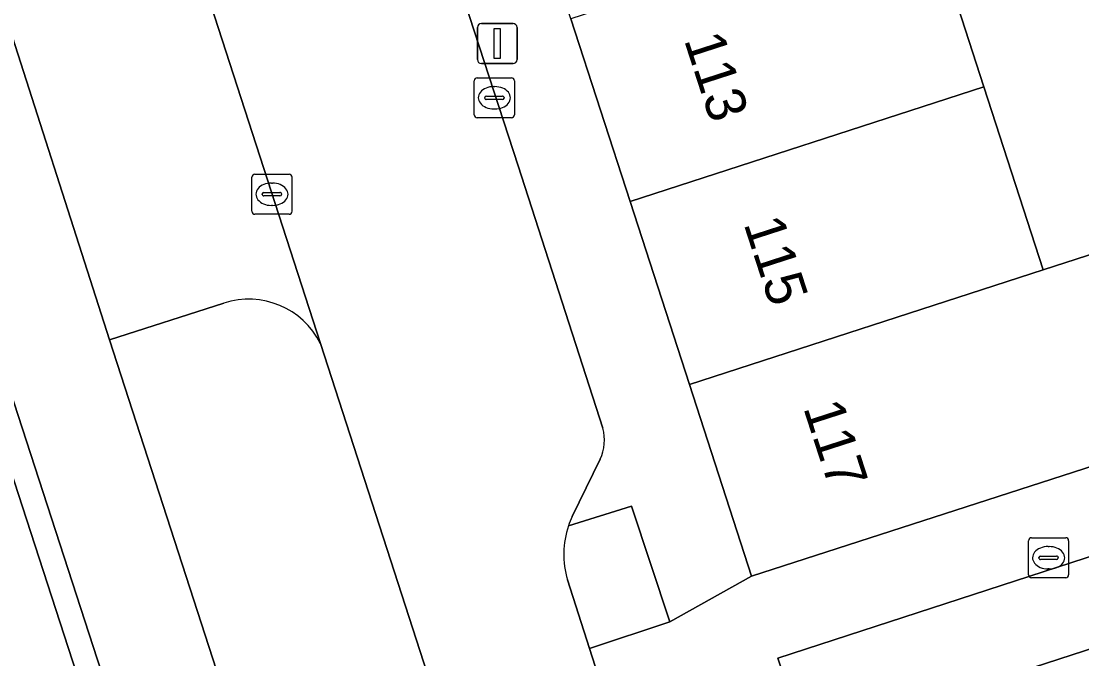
# Model space of a CAD drawing. Extents: x 159371 to 159986, y 382987 to 383597.
# Drawn here: x 159451.27 to 159477.74, y 383182.29 to 383198.21 of the extents above; entities that cross this region are included whole.
import ezdxf

# ---------------------------------------------------------------- set-up
doc = ezdxf.new("R2010")
doc.units = 0
for name, color, linetype in [('IMGEO_Berm_groen', 7, 'Continuous'), ('IMGEO_Erf', 7, 'Continuous'), ('IMGEO_Groenvoorziening', 7, 'Continuous'), ('IMGEO_Haag', 7, 'Continuous'), ('IMGEO_Kolk', 7, 'Continuous'), ('IMGEO_Lichtmast', 7, 'Continuous'), ('IMGEO_Pand', 7, 'Continuous'), ('IMGEO_Pand_nummerreeks', 7, 'Continuous'), ('IMGEO_Parkeervlak_open', 7, 'Continuous'), ('IMGEO_Rijbaan_lokaal_open', 7, 'Continuous'), ('IMGEO_Voetpad_open', 7, 'Continuous')]:
    doc.layers.add(name, color=color, linetype=linetype)

msp = doc.modelspace()

# ---------------------------------------------------------------- linework, layer by layer
at = {"layer": 'IMGEO_Berm_groen'}
for points in [[(159406.761, 383330.631), (159408.577, 383323.612), (159411.104, 383313.847), (159411.376, 383312.794), (159412.992, 383306.793), (159414.072, 383303.213), (159430.983, 383250.705), (159435.589, 383236.441), (159472.722, 383122.014), (159492.238, 383063.663), (159493.793, 383059.366), (159494.626, 383071.478), (159494.813, 383074.201), (159494.983, 383076.684), (159494.993, 383077.003)], [(159472.916, 383130.255), (159472.29, 383132.147), (159469.362, 383141.107), (159468.77, 383143.003), (159465.88, 383151.938), (159453.474, 383190.25), (159450.629, 383199.119), (159449.994, 383201.018), (159447.129, 383209.867), (159446.573, 383211.745), (159443.691, 383220.575), (159443.081, 383222.473), (159440.202, 383231.342), (159439.608, 383233.206), (159438.303, 383237.229), (159436.723, 383242.099)], [(159493.69, 383057.889), (159491.672, 383063.465), (159472.152, 383121.826), (159435.017, 383236.267)], [(159456.328, 383191.165), (159453.474, 383190.25), (159465.88, 383151.938), (159468.826, 383152.86)], [(159470.062, 383155.171), (159468.344, 383160.479), (159466.746, 383165.416), (159458.738, 383190.157)]]:
    msp.add_lwpolyline(points, dxfattribs=at)
msp.add_arc((159456.954, 383189.277), 1.989, 26.2525, 108.3525, dxfattribs=at)
at = {"layer": 'IMGEO_Erf'}
msp.add_lwpolyline([(159473.82, 383201.131), (159475.296, 383196.574), (159476.779, 383191.997), (159479.269, 383192.804), (159480.817, 383188.02), (159481.432, 383188.219), (159488.903, 383190.64), (159487.357, 383195.413), (159490.525, 383196.453), (159489.601, 383199.327)], dxfattribs=at)
at = {"layer": 'IMGEO_Groenvoorziening'}
for points in [[(159472.722, 383122.014), (159435.589, 383236.441), (159430.983, 383250.705), (159414.072, 383303.213), (159412.992, 383306.793), (159411.376, 383312.794), (159411.104, 383313.847), (159410.522, 383313.711), (159410.796, 383312.64), (159412.414, 383306.629), (159413.5, 383303.035), (159430.413, 383250.521), (159435.017, 383236.267), (159472.152, 383121.826), (159491.672, 383063.465), (159493.69, 383057.889), (159493.717, 383058.243), (159493.743, 383058.624), (159493.793, 383059.366), (159492.238, 383063.663)], [(159470.155, 383182.307), (159470.835, 383180.219), (159479.701, 383183.1), (159482.327, 383183.936), (159483.158, 383184.208), (159480.969, 383185.822)]]:
    msp.add_lwpolyline(points, close=True, dxfattribs=at)
msp.add_lwpolyline([(159464.9, 383184.26), (159465.45, 383182.548), (159467.461, 383183.208), (159466.499, 383186.102), (159464.927, 383185.608)], dxfattribs=at)
msp.add_arc((159467.055, 383184.891), 2.245, 161.3818, 196.3232, dxfattribs=at)
at = {"layer": 'IMGEO_Haag'}
msp.add_lwpolyline([(159430.983, 383250.705), (159414.072, 383303.213), (159412.992, 383306.793), (159411.376, 383312.794), (159411.104, 383313.847), (159410.522, 383313.711), (159410.796, 383312.64), (159412.414, 383306.629), (159413.5, 383303.035), (159430.413, 383250.521), (159435.017, 383236.267), (159472.152, 383121.826), (159491.672, 383063.465), (159493.69, 383057.889), (159493.717, 383058.243), (159493.743, 383058.624), (159493.793, 383059.366), (159492.238, 383063.663), (159472.722, 383122.014), (159435.589, 383236.441)], close=True, dxfattribs=at)
at = {"layer": 'IMGEO_Kolk'}
for p, q in [((159462.653, 383196.797), (159463.505, 383196.797)), ((159462.578, 383195.871), (159462.578, 383196.723)), ((159463.066, 383196.577), (159463.091, 383196.577)), ((159463.579, 383196.723), (159463.579, 383195.871)), ((159462.837, 383196.291), (159462.837, 383196.303)), ((159462.88, 383196.34), (159463.278, 383196.34)), ((159463.321, 383196.303), (159463.321, 383196.291)), ((159463.275, 383196.254), (159462.877, 383196.254)), ((159463.089, 383196.017), (159463.064, 383196.017)), ((159463.505, 383195.797), (159462.653, 383195.797)), ((159457.027, 383193.463), (159457.027, 383194.315)), ((159457.102, 383194.389), (159457.954, 383194.389)), ((159457.515, 383194.169), (159457.54, 383194.169)), ((159458.028, 383194.315), (159458.028, 383193.463)), ((159457.286, 383193.883), (159457.286, 383193.895)), ((159457.329, 383193.932), (159457.727, 383193.932)), ((159457.77, 383193.895), (159457.77, 383193.883)), ((159457.724, 383193.846), (159457.326, 383193.846)), ((159457.954, 383193.389), (159457.102, 383193.389)), ((159457.538, 383193.609), (159457.513, 383193.609)), ((159476.41, 383184.384), (159476.41, 383185.236)), ((159476.485, 383185.31), (159477.337, 383185.31)), ((159477.411, 383185.236), (159477.411, 383184.384)), ((159476.898, 383185.09), (159476.923, 383185.09)), ((159476.669, 383184.804), (159476.669, 383184.816)), ((159477.107, 383184.767), (159476.709, 383184.767)), ((159476.712, 383184.853), (159477.11, 383184.853)), ((159477.153, 383184.816), (159477.153, 383184.804)), ((159476.921, 383184.53), (159476.896, 383184.53)), ((159477.337, 383184.31), (159476.485, 383184.31))]:
    msp.add_line(p, q, dxfattribs=at)
for points in [[(159462.653, 383196.797), (159463.505, 383196.797)], [(159462.578, 383195.871), (159462.578, 383196.723)], [(159463.579, 383196.723), (159463.579, 383195.871)], [(159463.505, 383195.797), (159462.653, 383195.797)], [(159457.027, 383193.463), (159457.027, 383194.315)], [(159457.102, 383194.389), (159457.954, 383194.389)], [(159458.028, 383194.315), (159458.028, 383193.463)], [(159457.954, 383193.389), (159457.102, 383193.389)], [(159476.41, 383184.384), (159476.41, 383185.236)], [(159476.485, 383185.31), (159477.337, 383185.31)], [(159477.411, 383185.236), (159477.411, 383184.384)], [(159477.337, 383184.31), (159476.485, 383184.31)]]:
    msp.add_lwpolyline(points, dxfattribs=at)
for centre, radius, start, end in [((159462.655, 383196.721), 0.0765, 91.552, 178.448), ((159462.655, 383196.721), 0.0765, 91.552, 178.448), ((159463.503, 383196.721), 0.0765, 1.552, 88.448), ((159463.503, 383196.721), 0.0765, 1.552, 88.448), ((159462.877, 383196.3), 0.0403, 85.8775, 175.7526), ((159462.874, 383196.29), 0.0366, 178.938, 274.7102), ((159463.278, 383196.297), 0.043, 264.8664, 352.4533), ((159463.282, 383196.302), 0.0386, 1.7309, 96.639), ((159462.655, 383195.873), 0.0765, 181.552, 268.448), ((159462.655, 383195.873), 0.0765, 181.552, 268.448), ((159463.503, 383195.873), 0.0765, 271.552, 358.448), ((159463.503, 383195.873), 0.0765, 271.552, 358.448), ((159457.104, 383194.313), 0.0765, 91.552, 178.448), ((159457.104, 383194.313), 0.0765, 91.552, 178.448), ((159457.952, 383194.313), 0.0765, 1.552, 88.448), ((159457.952, 383194.313), 0.0765, 1.552, 88.448), ((159457.326, 383193.892), 0.0403, 85.8775, 175.7526), ((159457.323, 383193.882), 0.0366, 178.938, 274.7102), ((159457.727, 383193.889), 0.043, 264.8664, 352.4533), ((159457.731, 383193.894), 0.0386, 1.7309, 96.639), ((159457.104, 383193.465), 0.0765, 181.552, 268.448), ((159457.104, 383193.465), 0.0765, 181.552, 268.448), ((159457.952, 383193.465), 0.0765, 271.552, 358.448), ((159457.952, 383193.465), 0.0765, 271.552, 358.448), ((159476.487, 383185.234), 0.0765, 91.552, 178.448), ((159476.487, 383185.234), 0.0765, 91.552, 178.448), ((159477.335, 383185.234), 0.0765, 1.552, 88.448), ((159477.335, 383185.234), 0.0765, 1.552, 88.448), ((159476.709, 383184.813), 0.0403, 85.8775, 175.7526), ((159476.706, 383184.803), 0.0366, 178.938, 274.7102), ((159477.11, 383184.81), 0.043, 264.8664, 352.4533), ((159477.114, 383184.815), 0.0386, 1.7309, 96.639), ((159476.487, 383184.386), 0.0765, 181.552, 268.448), ((159476.487, 383184.386), 0.0765, 181.552, 268.448), ((159477.335, 383184.386), 0.0765, 271.552, 358.448), ((159477.335, 383184.386), 0.0765, 271.552, 358.448)]:
    msp.add_arc(centre, radius, start, end, dxfattribs=at)
for centre, major_axis, ratio, start_param, end_param in [((159463.065, 383196.297), (-0.387, 0.002), 0.722429, 4.712389, 7.853982), ((159463.09, 383196.297), (-0.39, 0.002), 0.717154, 1.570796, 4.712389), ((159457.514, 383193.889), (-0.387, 0.002), 0.722429, 4.712389, 7.853982), ((159457.539, 383193.889), (-0.39, 0.002), 0.717154, 1.570796, 4.712389), ((159476.897, 383184.81), (-0.387, 0.002), 0.722429, 4.712389, 7.853982), ((159476.922, 383184.81), (-0.39, 0.002), 0.717154, 1.570796, 4.712389)]:
    msp.add_ellipse(centre, major_axis=major_axis, ratio=ratio, start_param=start_param, end_param=end_param, dxfattribs=at)
at = {"layer": 'IMGEO_Lichtmast'}
for p, q in [((159462.756, 383198.152), (159463.546, 383198.152)), ((159463.546, 383198.152), (159462.756, 383198.152)), ((159462.656, 383197.252), (159462.656, 383198.052)), ((159462.656, 383198.052), (159462.656, 383197.252)), ((159463.646, 383198.052), (159463.646, 383197.252)), ((159463.646, 383197.252), (159463.646, 383198.052)), ((159463.546, 383197.152), (159462.756, 383197.152)), ((159462.756, 383197.152), (159463.546, 383197.152))]:
    msp.add_line(p, q, dxfattribs=at)
msp.add_lwpolyline([(159463.076, 383198.027), (159463.226, 383198.027), (159463.226, 383197.277), (159463.076, 383197.277), (159463.076, 383198.027)], dxfattribs=at)
for centre, start, end in [((159462.756, 383198.052), 90, 180), ((159462.756, 383198.052), 90, 180), ((159463.546, 383198.052), 0, 90), ((159463.546, 383198.052), 360, 90), ((159462.756, 383197.252), 180, 270), ((159462.756, 383197.252), 180, 270), ((159463.546, 383197.252), 270, 0), ((159463.546, 383197.252), 270, 0)]:
    msp.add_arc(centre, 0.1, start, end, dxfattribs=at)
at = {"layer": 'IMGEO_Pand'}
for points in [[(159464.988, 383198.268), (159466.465, 383193.711), (159475.296, 383196.574), (159473.82, 383201.131)], [(159466.465, 383193.711), (159467.947, 383189.134), (159476.779, 383191.997), (159475.296, 383196.574)], [(159467.947, 383189.134), (159469.497, 383184.351), (159478.331, 383187.21), (159480.817, 383188.02), (159479.269, 383192.804), (159476.779, 383191.997)], [(159482.327, 383183.936), (159479.701, 383183.1), (159470.835, 383180.219), (159472.382, 383175.436), (159481.248, 383178.317), (159481.2, 383178.464), (159483.851, 383179.322)]]:
    msp.add_lwpolyline(points, close=True, dxfattribs=at)
at = {"layer": 'IMGEO_Parkeervlak_open'}
for points in [[(159458.738, 383190.157), (159448.725, 383221.092), (159447.133, 383226.011), (159443.055, 383238.609), (159439.368, 383250), (159423.364, 383299.1)], [(159453.886, 383200.151), (159450.629, 383199.119), (159453.474, 383190.25), (159456.328, 383191.165)]]:
    msp.add_lwpolyline(points, dxfattribs=at)
msp.add_arc((159456.954, 383189.277), 1.989, 26.2525, 108.3525, dxfattribs=at)
at = {"layer": 'IMGEO_Rijbaan_lokaal_open'}
for points in [[(159463.673, 383194.598), (159454.449, 383222.936), (159448.725, 383221.092), (159458.738, 383190.157), (159466.746, 383165.416), (159472.48, 383167.274), (159471.272, 383171.081), (159469.926, 383175.307)], [(159465.784, 383188.044), (159463.673, 383194.598)], [(159465.021, 383185.842), (159465.721, 383187.273)], [(159466.962, 383177.839), (159465.817, 383181.404), (159465.45, 383182.548), (159464.9, 383184.26)]]:
    msp.add_lwpolyline(points, dxfattribs=at)
for centre, radius, start, end in [((159464.733, 383187.742), 1.093, 334.6073, 16.0499), ((159467.309, 383184.787), 2.52, 155.246, 160.9824), ((159467.055, 383184.891), 2.245, 161.3818, 196.3232)]:
    msp.add_arc(centre, radius, start, end, dxfattribs=at)
at = {"layer": 'IMGEO_Voetpad_open'}
for points in [[(159424.895, 383314.224), (159425.699, 383311.777), (159436.697, 383277.841), (159445.705, 383250), (159448.834, 383240.286), (159449.683, 383237.65), (159452.856, 383227.855), (159454.449, 383222.936), (159463.673, 383194.598), (159465.784, 383188.044)], [(159464.927, 383185.608), (159466.499, 383186.102), (159467.461, 383183.208), (159469.497, 383184.351), (159467.947, 383189.134), (159466.465, 383193.711), (159464.988, 383198.268), (159463.503, 383202.854), (159462.023, 383207.421), (159460.523, 383212.053), (159459.027, 383216.669), (159457.542, 383221.254), (159456.069, 383225.801), (159454.58, 383230.397), (159453.11, 383234.935), (159451.627, 383239.511)], [(159476.815, 383161.729), (159475.338, 383166.297), (159473.86, 383170.867), (159472.382, 383175.436), (159470.835, 383180.219), (159470.155, 383182.307), (159480.969, 383185.822), (159483.158, 383184.208), (159489.44, 383186.266), (159495.589, 383188.265), (159494.924, 383190.271), (159483.517, 383186.567), (159481.432, 383188.219), (159480.817, 383188.02), (159478.331, 383187.21), (159469.497, 383184.351), (159467.461, 383183.208), (159465.45, 383182.548), (159465.817, 383181.404), (159467.801, 383182.026), (159469.264, 383177.346), (159467.633, 383176.885)], [(159465.721, 383187.273), (159465.021, 383185.842)]]:
    msp.add_lwpolyline(points, dxfattribs=at)
for centre, radius, start, end in [((159464.733, 383187.742), 1.093, 334.6073, 16.0499), ((159467.309, 383184.787), 2.52, 155.246, 160.9824)]:
    msp.add_arc(centre, radius, start, end, dxfattribs=at)

# ---------------------------------------------------------------- texts
at = {"layer": 'IMGEO_Pand_nummerreeks'}
for s, p in [('113', (159467.806, 383197.748)), ('115', (159469.294, 383193.154)), ('117', (159470.782, 383188.561))]:
    msp.add_text(s, height=1, rotation=287.9503, dxfattribs=at).set_placement(p)

doc.saveas('drawing.dxf')
